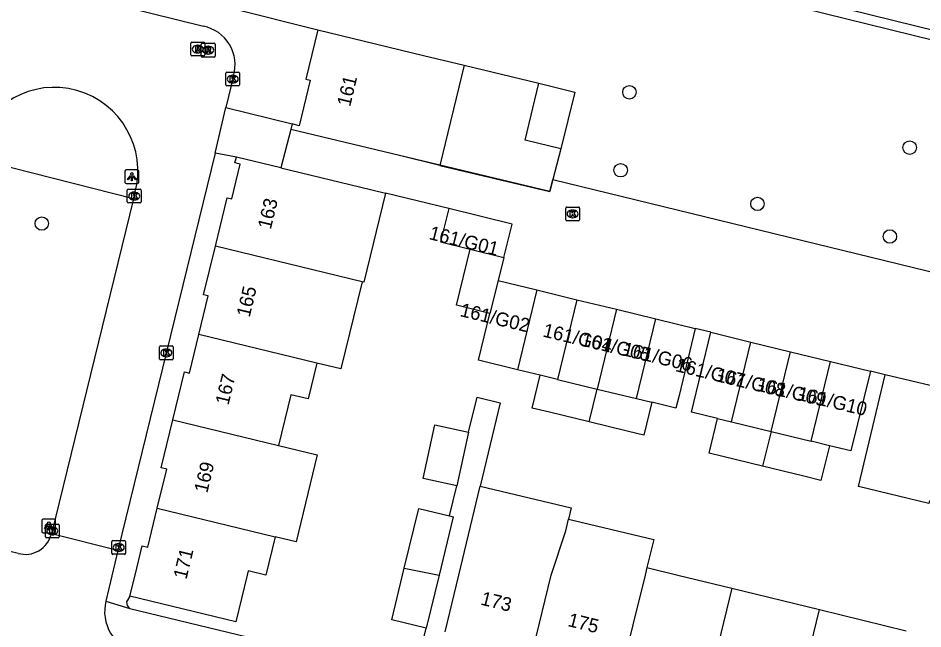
# Model space of a CAD drawing. Extents: x 162812 to 163818, y 381639 to 382470.
# Drawn here: x 163666.1 to 163731.8, y 382246.1 to 382290.5 of the extents above; entities that cross this region are included whole.
import ezdxf

# ---------------------------------------------------------------- set-up
doc = ezdxf.new("R2010")
doc.units = 0
for name, color, linetype in [('IMGEO_Boom', 7, 'Continuous'), ('IMGEO_Gemengd_bos', 7, 'Continuous'), ('IMGEO_Greppel_droge_sloot', 7, 'Continuous'), ('IMGEO_Groenvoorziening', 7, 'Continuous'), ('IMGEO_Kolk', 7, 'Continuous'), ('IMGEO_Lichtpunt', 7, 'Continuous'), ('IMGEO_Muur', 7, 'Continuous'), ('IMGEO_Pand', 7, 'Continuous'), ('IMGEO_Pand_nummerreeks', 7, 'Continuous'), ('IMGEO_Rijbaan_lokaal_open', 7, 'Continuous'), ('IMGEO_Rioolput', 7, 'Continuous'), ('IMGEO_Voetpad_open', 7, 'Continuous')]:
    doc.layers.add(name, color=color, linetype=linetype)

msp = doc.modelspace()

# ---------------------------------------------------------------- linework, layer by layer
at = {"layer": 'IMGEO_Boom'}
for centre in [(163710.491, 382285.088), (163730.865, 382281.068), (163709.855, 382279.423), (163719.8, 382276.977), (163667.776, 382275.548), (163729.428, 382274.609)]:
    msp.add_circle(centre, 0.489, dxfattribs=at)
at = {"layer": 'IMGEO_Gemengd_bos'}
for points in [[(163813.631, 382268.917), (163789.601, 382274.834), (163669.317, 382304.454), (163578.559, 382326.591), (163570.126, 382328.542), (163570.848, 382331.04)], [(163698.473, 382287.058), (163703.919, 382285.741)], [(163705.517, 382280.978), (163704.937, 382278.748)]]:
    msp.add_lwpolyline(points, dxfattribs=at)
at = {"layer": 'IMGEO_Greppel_droge_sloot'}
msp.add_lwpolyline([(163627.963, 382316.193), (163571.351, 382330.17), (163571.034, 382329.075), (163578.726, 382327.296), (163669.489, 382305.158), (163789.774, 382275.537), (163813.809, 382269.619)], dxfattribs=at)
at = {"layer": 'IMGEO_Groenvoorziening'}
msp.add_lwpolyline([(163674.435, 382277.337), (163662.686, 382280.32)], dxfattribs=at)
at = {"layer": 'IMGEO_Kolk'}
for p, q in [((163681.152, 382285.622), (163681.152, 382286.474)), ((163681.227, 382286.548), (163682.079, 382286.548)), ((163682.153, 382286.474), (163682.153, 382285.622)), ((163681.663, 382285.768), (163681.638, 382285.768)), ((163681.64, 382286.328), (163681.665, 382286.328)), ((163682.079, 382285.548), (163681.227, 382285.548)), ((163673.993, 382277.122), (163673.993, 382277.974)), ((163674.068, 382278.048), (163674.92, 382278.048)), ((163674.994, 382277.974), (163674.994, 382277.122)), ((163674.504, 382277.268), (163674.479, 382277.268)), ((163674.481, 382277.828), (163674.506, 382277.828)), ((163674.92, 382277.048), (163674.068, 382277.048)), ((163705.862, 382275.824), (163705.862, 382276.676)), ((163705.937, 382276.75), (163706.789, 382276.75)), ((163706.35, 382276.53), (163706.375, 382276.53)), ((163706.863, 382276.676), (163706.863, 382275.824)), ((163706.373, 382275.97), (163706.348, 382275.97)), ((163706.789, 382275.75), (163705.937, 382275.75)), ((163676.328, 382265.728), (163676.328, 382266.58)), ((163676.403, 382266.654), (163677.255, 382266.654)), ((163676.816, 382266.434), (163676.841, 382266.434)), ((163677.329, 382266.58), (163677.329, 382265.728)), ((163677.255, 382265.654), (163676.403, 382265.654)), ((163676.839, 382265.874), (163676.814, 382265.874)), ((163668.038, 382252.787), (163668.038, 382253.639)), ((163668.113, 382253.713), (163668.965, 382253.713)), ((163669.039, 382253.639), (163669.039, 382252.787)), ((163668.549, 382252.933), (163668.524, 382252.933)), ((163668.526, 382253.493), (163668.551, 382253.493)), ((163668.965, 382252.713), (163668.113, 382252.713)), ((163672.865, 382251.588), (163672.865, 382252.44)), ((163672.94, 382252.514), (163673.792, 382252.514)), ((163673.353, 382252.294), (163673.378, 382252.294)), ((163673.866, 382252.44), (163673.866, 382251.588)), ((163673.376, 382251.734), (163673.351, 382251.734)), ((163673.792, 382251.514), (163672.94, 382251.514))]:
    msp.add_line(p, q, dxfattribs=at)
for points in [[(163681.152, 382285.622), (163681.152, 382286.474)], [(163681.227, 382286.548), (163682.079, 382286.548)], [(163682.153, 382286.474), (163682.153, 382285.622)], [(163681.473, 382286.248), (163681.596, 382286.248), (163681.596, 382286.097), (163681.726, 382286.248), (163681.89, 382286.248), (163681.744, 382286.097), (163681.897, 382285.848), (163681.745, 382285.848), (163681.66, 382286.012), (163681.596, 382285.945), (163681.596, 382285.848), (163681.473, 382285.848), (163681.473, 382286.248)], [(163682.079, 382285.548), (163681.227, 382285.548)], [(163673.993, 382277.122), (163673.993, 382277.974)], [(163674.068, 382278.048), (163674.92, 382278.048)], [(163674.994, 382277.974), (163674.994, 382277.122)], [(163674.314, 382277.748), (163674.437, 382277.748), (163674.437, 382277.597), (163674.567, 382277.748), (163674.731, 382277.748), (163674.585, 382277.597), (163674.738, 382277.348), (163674.586, 382277.348), (163674.501, 382277.512), (163674.437, 382277.445), (163674.437, 382277.348), (163674.314, 382277.348), (163674.314, 382277.748)], [(163674.92, 382277.048), (163674.068, 382277.048)], [(163705.862, 382275.824), (163705.862, 382276.676)], [(163705.937, 382276.75), (163706.789, 382276.75)], [(163706.863, 382276.676), (163706.863, 382275.824)], [(163706.183, 382276.45), (163706.306, 382276.45), (163706.306, 382276.299), (163706.436, 382276.45), (163706.6, 382276.45), (163706.454, 382276.299), (163706.607, 382276.05), (163706.455, 382276.05), (163706.37, 382276.214), (163706.306, 382276.147), (163706.306, 382276.05), (163706.183, 382276.05), (163706.183, 382276.45)], [(163706.789, 382275.75), (163705.937, 382275.75)], [(163676.328, 382265.728), (163676.328, 382266.58)], [(163676.403, 382266.654), (163677.255, 382266.654)], [(163676.649, 382266.354), (163676.772, 382266.354), (163676.772, 382266.203), (163676.902, 382266.354), (163677.066, 382266.354), (163676.92, 382266.203), (163677.073, 382265.954), (163676.921, 382265.954), (163676.836, 382266.118), (163676.772, 382266.051), (163676.772, 382265.954), (163676.649, 382265.954), (163676.649, 382266.354)], [(163677.329, 382266.58), (163677.329, 382265.728)], [(163677.255, 382265.654), (163676.403, 382265.654)], [(163668.038, 382252.787), (163668.038, 382253.639)], [(163668.113, 382253.713), (163668.965, 382253.713)], [(163669.039, 382253.639), (163669.039, 382252.787)], [(163668.359, 382253.413), (163668.482, 382253.413), (163668.482, 382253.262), (163668.612, 382253.413), (163668.776, 382253.413), (163668.63, 382253.262), (163668.783, 382253.013), (163668.631, 382253.013), (163668.546, 382253.177), (163668.482, 382253.11), (163668.482, 382253.013), (163668.359, 382253.013), (163668.359, 382253.413)], [(163668.965, 382252.713), (163668.113, 382252.713)], [(163672.865, 382251.588), (163672.865, 382252.44)], [(163672.94, 382252.514), (163673.792, 382252.514)], [(163673.186, 382252.214), (163673.309, 382252.214), (163673.309, 382252.063), (163673.439, 382252.214), (163673.603, 382252.214), (163673.457, 382252.063), (163673.61, 382251.814), (163673.458, 382251.814), (163673.373, 382251.978), (163673.309, 382251.911), (163673.309, 382251.814), (163673.186, 382251.814), (163673.186, 382252.214)], [(163673.866, 382252.44), (163673.866, 382251.588)], [(163673.792, 382251.514), (163672.94, 382251.514)]]:
    msp.add_lwpolyline(points, dxfattribs=at)
for centre, start, end in [((163681.229, 382286.472), 91.55205, 178.44795), ((163681.229, 382286.472), 91.55205, 178.44795), ((163682.077, 382286.472), 1.55205, 88.44795), ((163682.077, 382286.472), 1.55205, 88.44795), ((163681.229, 382285.624), 181.55205, 268.44795), ((163681.229, 382285.624), 181.55205, 268.44795), ((163682.077, 382285.624), 271.55205, 358.44795), ((163682.077, 382285.624), 271.55205, 358.44795), ((163674.07, 382277.972), 91.55205, 178.44795), ((163674.07, 382277.972), 91.55205, 178.44795), ((163674.918, 382277.972), 1.55205, 88.44795), ((163674.918, 382277.972), 1.55205, 88.44795), ((163674.07, 382277.124), 181.55205, 268.44795), ((163674.07, 382277.124), 181.55205, 268.44795), ((163674.918, 382277.124), 271.55205, 358.44795), ((163674.918, 382277.124), 271.55205, 358.44795), ((163705.939, 382276.674), 91.55205, 178.44795), ((163705.939, 382276.674), 91.55205, 178.44795), ((163706.787, 382276.674), 1.55205, 88.44795), ((163706.787, 382276.674), 1.55205, 88.44795), ((163705.939, 382275.826), 181.55205, 268.44795), ((163705.939, 382275.826), 181.55205, 268.44795), ((163706.787, 382275.826), 271.55205, 358.44795), ((163706.787, 382275.826), 271.55205, 358.44795), ((163676.405, 382266.578), 91.55205, 178.44795), ((163676.405, 382266.578), 91.55205, 178.44795), ((163677.253, 382266.578), 1.55205, 88.44795), ((163677.253, 382266.578), 1.55205, 88.44795), ((163676.405, 382265.73), 181.55205, 268.44795), ((163676.405, 382265.73), 181.55205, 268.44795), ((163677.253, 382265.73), 271.55205, 358.44795), ((163677.253, 382265.73), 271.55205, 358.44795), ((163668.115, 382253.637), 91.55205, 178.44795), ((163668.115, 382253.637), 91.55205, 178.44795), ((163668.963, 382253.637), 1.55205, 88.44795), ((163668.963, 382253.637), 1.55205, 88.44795), ((163668.115, 382252.789), 181.55205, 268.44795), ((163668.115, 382252.789), 181.55205, 268.44795), ((163668.963, 382252.789), 271.55205, 358.44795), ((163668.963, 382252.789), 271.55205, 358.44795), ((163672.942, 382252.438), 91.55205, 178.44795), ((163672.942, 382252.438), 91.55205, 178.44795), ((163673.79, 382252.438), 1.55205, 88.44795), ((163673.79, 382252.438), 1.55205, 88.44795), ((163672.942, 382251.59), 181.55205, 268.44795), ((163672.942, 382251.59), 181.55205, 268.44795), ((163673.79, 382251.59), 271.55205, 358.44795), ((163673.79, 382251.59), 271.55205, 358.44795)]:
    msp.add_arc(centre, 0.0765, start, end, dxfattribs=at)
for centre, major_axis, ratio, start_param, end_param in [((163681.639, 382286.048), (-0.387, 0.002), 0.722429, 4.712389, 7.853982), ((163681.664, 382286.048), (-0.39, 0.002), 0.717154, 1.570796, 4.712389), ((163674.48, 382277.548), (-0.387, 0.002), 0.722429, 4.712389, 7.853982), ((163674.505, 382277.548), (-0.39, 0.002), 0.717154, 1.570796, 4.712389), ((163706.349, 382276.25), (-0.387, 0.002), 0.722429, 4.712389, 7.853982), ((163706.374, 382276.25), (-0.39, 0.002), 0.717154, 1.570796, 4.712389), ((163676.815, 382266.154), (-0.387, 0.002), 0.722429, 4.712389, 7.853982), ((163676.84, 382266.154), (-0.39, 0.002), 0.717154, 1.570796, 4.712389), ((163668.525, 382253.213), (-0.387, 0.002), 0.722429, 4.712389, 7.853982), ((163668.55, 382253.213), (-0.39, 0.002), 0.717154, 1.570796, 4.712389), ((163673.352, 382252.014), (-0.387, 0.002), 0.722429, 4.712389, 7.853982), ((163673.377, 382252.014), (-0.39, 0.002), 0.717154, 1.570796, 4.712389)]:
    msp.add_ellipse(centre, major_axis=major_axis, ratio=ratio, start_param=start_param, end_param=end_param, dxfattribs=at)
at = {"layer": 'IMGEO_Lichtpunt'}
for p, q in [((163673.822, 382279.351), (163673.822, 382278.544)), ((163673.822, 382279.351), (163673.822, 382278.544)), ((163674.724, 382279.446), (163673.916, 382279.446)), ((163674.724, 382279.446), (163673.916, 382279.446)), ((163674.818, 382278.544), (163674.818, 382279.351)), ((163674.818, 382278.544), (163674.818, 382279.351)), ((163673.916, 382278.45), (163674.724, 382278.45)), ((163673.916, 382278.45), (163674.724, 382278.45)), ((163667.784, 382253.98), (163667.784, 382253.173)), ((163667.784, 382253.98), (163667.784, 382253.173)), ((163668.686, 382254.075), (163667.878, 382254.075)), ((163668.686, 382254.075), (163667.878, 382254.075)), ((163668.78, 382253.173), (163668.78, 382253.98)), ((163668.78, 382253.173), (163668.78, 382253.98)), ((163667.878, 382253.079), (163668.686, 382253.079)), ((163667.878, 382253.079), (163668.686, 382253.079))]:
    msp.add_line(p, q, dxfattribs=at)
for points in [[(163674.196, 382279.015), (163674.235, 382278.987), (163674.047, 382278.725), (163674.009, 382278.752), (163674.196, 382279.015)], [(163674.298, 382278.967), (163674.345, 382278.967), (163674.345, 382278.645), (163674.298, 382278.645), (163674.298, 382278.967)], [(163674.408, 382278.987), (163674.446, 382279.014), (163674.633, 382278.752), (163674.594, 382278.724), (163674.408, 382278.987)], [(163668.158, 382253.644), (163668.197, 382253.616), (163668.009, 382253.354), (163667.971, 382253.381), (163668.158, 382253.644)], [(163668.26, 382253.596), (163668.307, 382253.596), (163668.307, 382253.274), (163668.26, 382253.274), (163668.26, 382253.596)], [(163668.37, 382253.616), (163668.408, 382253.643), (163668.595, 382253.381), (163668.556, 382253.353), (163668.37, 382253.616)]]:
    msp.add_lwpolyline(points, dxfattribs=at)
for centre in [(163674.321, 382279.149), (163668.283, 382253.778)]:
    msp.add_circle(centre, 0.0994, dxfattribs=at)
for centre, start, end in [((163673.916, 382279.351), 90, 180), ((163673.916, 382279.351), 90, 180), ((163674.724, 382279.351), 0, 90), ((163674.724, 382279.351), 0, 90), ((163673.916, 382278.544), 180, 270), ((163673.916, 382278.544), 180, 270), ((163674.724, 382278.544), 270, 0), ((163674.724, 382278.544), 270, 360), ((163667.878, 382253.98), 90, 180), ((163667.878, 382253.98), 90, 180), ((163668.686, 382253.98), 0, 90), ((163668.686, 382253.98), 0, 90), ((163667.878, 382253.173), 180, 270), ((163667.878, 382253.173), 180, 270), ((163668.686, 382253.173), 270, 0), ((163668.686, 382253.173), 270, 360)]:
    msp.add_arc(centre, 0.0946, start, end, dxfattribs=at)
at = {"layer": 'IMGEO_Muur'}
for points in [[(163704.937, 382278.748), (163704.711, 382277.878), (163693.775, 382280.484)], [(163705.517, 382280.978), (163704.937, 382278.748)]]:
    msp.add_lwpolyline(points, dxfattribs=at)
at = {"layer": 'IMGEO_Pand'}
for points in [[(163687.83, 382289.624), (163686.966, 382286.042), (163687.289, 382285.964), (163686.492, 382282.658), (163685.969, 382282.784)], [(163687.83, 382289.624), (163695.531, 382287.767), (163698.473, 382287.058)], [(163698.473, 382287.058), (163696.717, 382279.775)], [(163705.517, 382280.978), (163702.914, 382281.612), (163703.919, 382285.741)], [(163703.919, 382285.741), (163706.522, 382285.108), (163705.517, 382280.978)], [(163685.969, 382282.784), (163685.874, 382282.389)], [(163696.717, 382279.775), (163693.775, 382280.484), (163685.874, 382282.389)], [(163680.392, 382273.902), (163681.241, 382277.423), (163681.594, 382277.338), (163682.202, 382279.859), (163681.817, 382279.952), (163681.92, 382280.381)], [(163685.158, 382279.6), (163681.92, 382280.381)], [(163685.158, 382279.6), (163690.874, 382278.222), (163692.76, 382277.768)], [(163692.76, 382277.768), (163691.197, 382271.284), (163691.055, 382271.318)], [(163697.357, 382276.633), (163696.754, 382274.229), (163698.904, 382273.689)], [(163701.365, 382273.09), (163701.968, 382275.494), (163697.357, 382276.633)], [(163679.198, 382267.485), (163679.876, 382270.299), (163679.542, 382270.379), (163680.392, 382273.902)], [(163691.055, 382271.318), (163680.392, 382273.902)], [(163700.344, 382269.016), (163697.911, 382269.61), (163698.904, 382273.689)], [(163698.904, 382273.689), (163701.365, 382273.09)], [(163701.365, 382273.09), (163700.944, 382271.413)], [(163691.055, 382271.318), (163689.506, 382264.992), (163687.766, 382265.409)], [(163700.944, 382271.413), (163700.344, 382269.016)], [(163700.944, 382271.413), (163703.769, 382270.725)], [(163703.769, 382270.725), (163702.357, 382264.932)], [(163703.769, 382270.725), (163706.68, 382270.017)], [(163706.68, 382270.017), (163705.269, 382264.223)], [(163706.68, 382270.017), (163709.547, 382269.319)], [(163709.547, 382269.319), (163708.136, 382263.519)], [(163709.547, 382269.319), (163712.415, 382268.621)], [(163702.357, 382264.932), (163699.533, 382265.619), (163700.344, 382269.016)], [(163711.007, 382262.834), (163712.415, 382268.621)], [(163712.415, 382268.621), (163715.283, 382267.923)], [(163677.298, 382261.278), (163678.138, 382264.763), (163678.519, 382264.671), (163679.198, 382267.485)], [(163687.766, 382265.409), (163679.198, 382267.485)], [(163715.283, 382267.923), (163714.101, 382263.065), (163713.876, 382262.141), (163712.117, 382262.569)], [(163716.896, 382261.384), (163715.005, 382261.844), (163716.417, 382267.646)], [(163716.417, 382267.646), (163719.315, 382266.941)], [(163717.903, 382261.139), (163719.315, 382266.941)], [(163719.315, 382266.941), (163722.212, 382266.236)], [(163720.787, 382260.438), (163722.212, 382266.236)], [(163722.212, 382266.236), (163725.11, 382265.53)], [(163687.766, 382265.409), (163687.14, 382262.813), (163685.884, 382263.115), (163684.991, 382259.413)], [(163723.699, 382259.73), (163725.11, 382265.53)], [(163725.11, 382265.53), (163728.008, 382264.825)], [(163704.003, 382264.531), (163702.357, 382264.932)], [(163728.008, 382264.825), (163726.596, 382259.023), (163725.032, 382259.404)], [(163707.555, 382261.135), (163704.688, 382261.833), (163703.422, 382262.141), (163704.003, 382264.531)], [(163705.269, 382264.223), (163704.003, 382264.531)], [(163705.269, 382264.223), (163708.136, 382263.519)], [(163732.3, 382255.43), (163732.248, 382255.214), (163727.149, 382256.454), (163729.093, 382264.566)], [(163734.196, 382263.342), (163729.093, 382264.566)], [(163707.555, 382261.135), (163708.136, 382263.519)], [(163708.136, 382263.519), (163711.007, 382262.834)], [(163711.007, 382262.834), (163712.117, 382262.569)], [(163712.117, 382262.569), (163711.533, 382260.167), (163710.423, 382260.437), (163707.555, 382261.135)], [(163676.173, 382254.865), (163676.855, 382257.692), (163676.456, 382257.788), (163677.298, 382261.278)], [(163677.298, 382261.278), (163684.991, 382259.413)], [(163697.951, 382256.487), (163695.508, 382257.018), (163696.356, 382260.918), (163698.799, 382260.387)], [(163720.168, 382257.922), (163717.29, 382258.622), (163716.284, 382258.867), (163716.896, 382261.384)], [(163716.896, 382261.384), (163717.903, 382261.139)], [(163717.903, 382261.139), (163720.787, 382260.438)], [(163698.799, 382260.387), (163697.951, 382256.487)], [(163720.787, 382260.438), (163720.168, 382257.922)], [(163720.787, 382260.438), (163723.699, 382259.73)], [(163725.032, 382259.404), (163723.699, 382259.73)], [(163684.991, 382259.413), (163687.8, 382258.732), (163686.277, 382252.415), (163684.733, 382252.79)], [(163725.032, 382259.404), (163724.419, 382256.887), (163723.086, 382257.212), (163720.168, 382257.922)], [(163697.104, 382245.894), (163698.097, 382250), (163699.632, 382256.477)], [(163699.632, 382256.477), (163706.256, 382254.895), (163706.058, 382254.058)], [(163674.186, 382248.468), (163674.556, 382250), (163675.073, 382252.141), (163675.492, 382252.04), (163676.173, 382254.865)], [(163676.173, 382254.865), (163684.733, 382252.79)], [(163694.13, 382250.512), (163695.186, 382254.848), (163697.42, 382254.303)], [(163697.42, 382254.303), (163697.684, 382254.239), (163696.651, 382250)], [(163703.515, 382244.726), (163704.798, 382250), (163705.859, 382253.22), (163706.058, 382254.058)], [(163706.058, 382254.058), (163712.262, 382252.587), (163711.766, 382250.55)], [(163684.733, 382252.79), (163684.063, 382250.011), (163682.781, 382250.314), (163682.705, 382250), (163681.886, 382246.615), (163674.186, 382248.468)], [(163695.715, 382246.156), (163693.217, 382246.765), (163694.005, 382250), (163694.13, 382250.512)], [(163694.13, 382250.512), (163696.651, 382250)], [(163711.766, 382250.55), (163711.63, 382250), (163709.854, 382242.783)], [(163711.766, 382250.55), (163714.023, 382250), (163717.945, 382249.045)], [(163696.651, 382250), (163695.715, 382246.156)], [(163717.945, 382249.045), (163716.148, 382241.669)], [(163717.945, 382249.045), (163724.316, 382247.493)], [(163722.422, 382239.728), (163724.316, 382247.493)], [(163724.316, 382247.493), (163730.601, 382245.962)]]:
    msp.add_lwpolyline(points, dxfattribs=at)
at = {"layer": 'IMGEO_Rijbaan_lokaal_open'}
for points in [[(163663.893, 382293.766), (163679.533, 382289.887)], [(163681.713, 382286.277), (163681.16, 382283.978)], [(163680.367, 382280.663), (163681.16, 382283.978)], [(163685.874, 382282.389), (163685.158, 382279.6)], [(163680.367, 382280.663), (163673.311, 382251.792)], [(163696.717, 382279.775), (163704.711, 382277.878), (163704.937, 382278.748)], [(163704.937, 382278.748), (163762.234, 382264.768)], [(163674.435, 382277.337), (163668.473, 382253.005)], [(163674.542, 382277.78), (163674.435, 382277.337)], [(163697.357, 382276.633), (163692.76, 382277.768)], [(163716.417, 382267.646), (163715.283, 382267.923)], [(163729.093, 382264.566), (163728.008, 382264.825)], [(163673.311, 382251.792), (163668.473, 382253.005)], [(163666.053, 382251.584), (163662.248, 382252.505)], [(163673.311, 382251.792), (163672.439, 382248.111)]]:
    msp.add_lwpolyline(points, dxfattribs=at)
for centre, radius, start, end in [((163678.965, 382287.081), 2.863, 343.68878, 78.56494), ((163668.691, 382279.381), 6.066, 344.70242, 164.00617), ((163666.581, 382253.456), 1.945, 254.25919, 346.58287), ((163675.394, 382247.351), 3.051, 165.58183, 256.13719)]:
    msp.add_arc(centre, radius, start, end, dxfattribs=at)
at = {"layer": 'IMGEO_Rioolput'}
for p, q in [((163678.615, 382287.802), (163678.615, 382288.654)), ((163678.69, 382288.728), (163679.542, 382288.728)), ((163679.103, 382288.508), (163679.128, 382288.508)), ((163679.372, 382287.722), (163679.372, 382288.574)), ((163679.447, 382288.648), (163680.299, 382288.648)), ((163679.616, 382288.654), (163679.616, 382287.802)), ((163679.86, 382288.428), (163679.885, 382288.428)), ((163680.373, 382288.574), (163680.373, 382287.722)), ((163679.542, 382287.728), (163678.69, 382287.728)), ((163679.126, 382287.948), (163679.101, 382287.948)), ((163679.883, 382287.868), (163679.858, 382287.868)), ((163680.299, 382287.648), (163679.447, 382287.648))]:
    msp.add_line(p, q, dxfattribs=at)
for points in [[(163678.615, 382287.802), (163678.615, 382288.654)], [(163678.69, 382288.728), (163679.542, 382288.728)], [(163679.204, 382288.426), (163678.952, 382288.428), (163678.952, 382288.028)], [(163679.372, 382287.722), (163679.372, 382288.574)], [(163679.447, 382288.648), (163680.299, 382288.648)], [(163679.616, 382288.654), (163679.616, 382287.802)], [(163680.373, 382288.574), (163680.373, 382287.722)], [(163679.542, 382287.728), (163678.69, 382287.728)], [(163678.952, 382288.028), (163679.076, 382288.028), (163679.076, 382288.19), (163679.087, 382288.19)], [(163679.13, 382288.347), (163679.076, 382288.347), (163679.076, 382288.266)], [(163679.076, 382288.266), (163679.128, 382288.266)], [(163679.134, 382288.161), (163679.205, 382288.028), (163679.345, 382288.028), (163679.28, 382288.154)], [(163679.961, 382288.346), (163679.709, 382288.348), (163679.709, 382287.948)], [(163679.709, 382287.948), (163679.833, 382287.948), (163679.833, 382288.11), (163679.844, 382288.11)], [(163679.887, 382288.267), (163679.833, 382288.267), (163679.833, 382288.186)], [(163679.833, 382288.186), (163679.885, 382288.186)], [(163679.891, 382288.081), (163679.962, 382287.948), (163680.102, 382287.948), (163680.037, 382288.074)], [(163680.299, 382287.648), (163679.447, 382287.648)]]:
    msp.add_lwpolyline(points, dxfattribs=at)
for centre, radius, start, end in [((163678.692, 382288.652), 0.0765, 91.55205, 178.44795), ((163678.692, 382288.652), 0.0765, 91.55205, 178.44795), ((163679.203, 382288.316), 0.109, 350.36119, 89.41601), ((163679.449, 382288.572), 0.0765, 91.55205, 178.44795), ((163679.449, 382288.572), 0.0765, 91.55205, 178.44795), ((163679.54, 382288.652), 0.0765, 1.55205, 88.44795), ((163679.54, 382288.652), 0.0765, 1.55205, 88.44795), ((163680.297, 382288.572), 0.0765, 1.55205, 88.44795), ((163680.297, 382288.572), 0.0765, 1.55205, 88.44795), ((163678.692, 382287.804), 0.0765, 181.55205, 268.44795), ((163678.692, 382287.804), 0.0765, 181.55205, 268.44795), ((163679.086, 382288.137), 0.0533, 26.02933, 88.69889), ((163679.112, 382288.455), 0.19, 274.7715, 282.96867), ((163679.136, 382288.251), 0.0964, 77.00612, 93.18647), ((163679.15, 382288.308), 0.0378, 276.66336, 79.67722), ((163679.201, 382288.316), 0.112, 277.58423, 350.98172), ((163679.185, 382288.101), 0.108, 29.51342, 73.79051), ((163679.449, 382287.724), 0.0765, 181.55205, 268.44795), ((163679.449, 382287.724), 0.0765, 181.55205, 268.44795), ((163679.54, 382287.804), 0.0765, 271.55205, 358.44795), ((163679.54, 382287.804), 0.0765, 271.55205, 358.44795), ((163679.843, 382288.057), 0.0533, 26.02933, 88.69889), ((163679.869, 382288.375), 0.19, 274.7715, 282.96867), ((163679.893, 382288.171), 0.0964, 77.00612, 93.18647), ((163679.907, 382288.228), 0.0378, 276.66336, 79.67722), ((163679.96, 382288.236), 0.109, 350.36119, 89.41601), ((163679.958, 382288.236), 0.112, 277.58423, 350.98172), ((163679.942, 382288.021), 0.108, 29.51342, 73.79051), ((163680.297, 382287.724), 0.0765, 271.55205, 358.44795), ((163680.297, 382287.724), 0.0765, 271.55205, 358.44795)]:
    msp.add_arc(centre, radius, start, end, dxfattribs=at)
for centre, major_axis, ratio, start_param, end_param in [((163679.102, 382288.228), (-0.387, 0.002), 0.722429, 4.712389, 7.853982), ((163679.127, 382288.228), (-0.39, 0.002), 0.717154, 1.570796, 4.712389), ((163679.859, 382288.148), (-0.387, 0.002), 0.722429, 4.712389, 7.853982), ((163679.884, 382288.148), (-0.39, 0.002), 0.717154, 1.570796, 4.712389)]:
    msp.add_ellipse(centre, major_axis=major_axis, ratio=ratio, start_param=start_param, end_param=end_param, dxfattribs=at)
at = {"layer": 'IMGEO_Voetpad_open'}
for points in [[(163656.625, 382297.479), (163687.83, 382289.624)], [(163681.16, 382283.978), (163685.969, 382282.784)], [(163681.92, 382280.381), (163680.367, 382280.663)], [(163698.799, 382260.387), (163699.42, 382262.941), (163701.105, 382262.531), (163699.632, 382256.477)], [(163697.42, 382254.303), (163697.951, 382256.487)], [(163674.186, 382248.468), (163673.942, 382248.064)], [(163672.439, 382248.111), (163674.173, 382247.584)], [(163674.173, 382247.584), (163694.838, 382242.6)], [(163694.838, 382242.6), (163695.715, 382246.156)]]:
    msp.add_lwpolyline(points, dxfattribs=at)
msp.add_arc((163674.472, 382248.023), 0.531, 175.62065, 235.77772, dxfattribs=at)

# ---------------------------------------------------------------- texts
at = {"layer": 'IMGEO_Pand_nummerreeks'}
for s, rotation, p in [('161', 76.44403, (163690.189, 382283.996)), ('163', 76.44068, (163684.423, 382275.076)), ('161/G01', 346.12296, (163695.867, 382274.426)), ('165', 76.44068, (163682.883, 382268.692)), ('161/G02', 346.47112, (163698.12, 382268.829)), ('161/G04', 346.47112, (163704.14, 382267.347)), ('161/G05', 346.47112, (163706.913, 382266.7)), ('161/G06', 346.47112, (163709.934, 382265.99)), ('161/G07', 346.47112, (163713.781, 382264.833)), ('161/G08', 346.47112, (163716.723, 382264.105)), ('167', 76.44068, (163681.343, 382262.307)), ('161/G09', 346.47112, (163719.676, 382263.427)), ('161/G10', 346.47112, (163722.637, 382262.757)), ('169', 76.44068, (163679.804, 382255.923)), ('171', 76.44068, (163678.29, 382249.65)), ('173', 346.1688, (163699.623, 382247.868)), ('175', 346.1688, (163705.955, 382246.309))]:
    msp.add_text(s, height=1, rotation=rotation, dxfattribs=at).set_placement(p)

doc.saveas('drawing.dxf')
